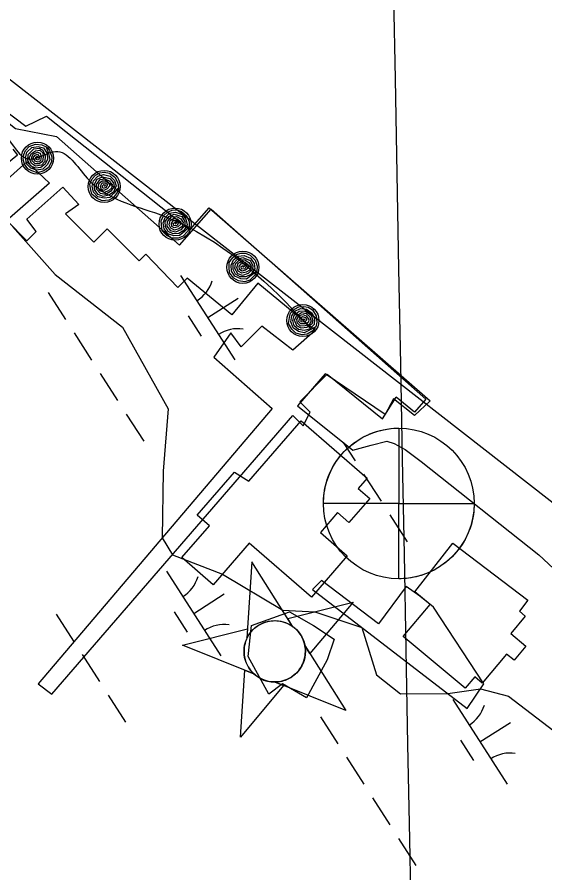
# Model space of a CAD drawing. Extents: x 3962991 to 3983549, y 181631 to 204078.
# Drawn here: x 3973188.9 to 3973451.5, y 193816.6 to 194242.7 of the extents above; entities that cross this region are included whole.
import ezdxf

# ---------------------------------------------------------------- set-up
doc = ezdxf.new("R2010")
doc.units = 0
for name, color, linetype in [('V-BLDG-OTLN', 7, 'Continuous'), ('V-CHAN-DOCK', 7, 'Continuous'), ('V-CHAN-NAID', 7, 'Continuous'), ('V-GRID-MAJR', 7, 'Continuous'), ('V-RIVR-EDGE', 7, 'Continuous'), ('V-RIVR-GAGE', 7, 'Continuous'), ('V-RRAP-FSHR', 7, 'Continuous'), ('V-TOPO-DPTH', 7, 'Continuous'), ('V-WETL-SWMP', 7, 'Continuous')]:
    doc.layers.add(name, color=color, linetype=linetype)

msp = doc.modelspace()

# ---------------------------------------------------------------- linework, layer by layer
at = {"layer": 'V-BLDG-OTLN'}
for points in [[(3973304.1, 194011.63), (3973330.14, 194041.68), (3973363.09, 194013.14), (3973358.55, 194007.89), (3973364.29, 194002.92), (3973354, 193991.04), (3973348.36, 193995.93), (3973339.78, 193986.03), (3973353.14, 193974.45), (3973335.34, 193953.9), (3973304.39, 193980.73), (3973286.46, 193960.03), (3973270.87, 193973.54), (3973284.63, 193989.42), (3973278.48, 193994.75), (3973296.96, 194016.08)], [(3973405.71, 193980.66), (3973442.99, 193952.3), (3973438.82, 193946.81), (3973441.65, 193944.41), (3973434.51, 193935.79), (3973442.02, 193929.53), (3973436.11, 193922.44), (3973432.44, 193925.5), (3973420.34, 193911), (3973416.55, 193914.15), (3973411.86, 193908.53), (3973381, 193934.27), (3973394.35, 193950.27), (3973386.78, 193956.58)], [(3973303.81, 193924.33), (3973305.52, 193939.75), (3973324.37, 193946.61), (3973336.37, 193939.75), (3973346.65, 193932.9), (3973343.22, 193922.62), (3973332.94, 193903.77), (3973320.95, 193910.62), (3973314.09, 193905.48)]]:
    msp.add_lwpolyline(points, close=True, dxfattribs=at)
at = {"layer": 'V-CHAN-DOCK'}
for points in [[(3972408.9, 193888.65), (3972402.7, 193903.7), (3972531.67, 193960.08), (3972747.76, 194051.06), (3972905.95, 194116.77), (3972904.91, 194119.28), (3972921.38, 194126.13), (3972922.4, 194123.67), (3973127.81, 194208.99), (3973141.36, 194214.61), (3973149.87, 194214.71), (3973160.34, 194209.15), (3973188.04, 194187.24), (3973208.43, 194183.22), (3973269.61, 194129.05), (3973285.44, 194146.95), (3973392.26, 194052.43), (3973386.56, 194045.99), (3973377.46, 194053.47)], [(3973186.76, 194176.86), (3973189.07, 194173.89), (3973119.25, 194117.37), (3973124.57, 194110.06), (3973128.56, 194114.05), (3973143.19, 194096.09), (3973148.51, 194100.75), (3973135.21, 194118.04), (3973157.82, 194138.65), (3973193.72, 194170.57), (3973205.03, 194159.93), (3973183.75, 194141.31), (3973193.72, 194131.34), (3973198.38, 194135.99), (3973193.72, 194141.97), (3973211.68, 194157.93), (3973219.66, 194149.29), (3973213.01, 194144.63), (3973226.97, 194130.67), (3973233.62, 194137.32), (3973249.58, 194121.36), (3973252.9, 194124.69), (3973268.86, 194108.06), (3973273.48, 194112.68)], [(3973337.22, 194086.58), (3973308.63, 194110.11), (3973295.69, 194094.39), (3973273.48, 194112.68)], [(3973337.22, 194086.58), (3973326.09, 194076.84), (3973310.67, 194088.83), (3973300.38, 194078.55), (3973295.24, 194085.4), (3973286.68, 194073.41), (3973315.81, 194047.71), (3973199.29, 193910.62), (3973206.14, 193905.48), (3973326.09, 194044.28), (3973331.23, 194039.14), (3973334.65, 194045.99), (3973329.51, 194051.13), (3973343.22, 194064.84), (3973370.64, 194042.56), (3973377.46, 194053.47)]]:
    msp.add_lwpolyline(points, dxfattribs=at)
msp.add_lwpolyline([(3973335.89, 193957.7), (3973412.76, 193898.46), (3973421.08, 193910.7), (3973396.11, 193948.89), (3973389.26, 193954.28), (3973382.4, 193959.17), (3973368.69, 193940.57), (3973340.3, 193962.11)], close=True, dxfattribs=at)
at = {"layer": 'V-CHAN-NAID'}
for points in [[(3973326.13, 193939.16), (3973305.74, 193971.52), (3973303.21, 193933.36), (3973303.72, 193934.34), (3973304.18, 193935.12), (3973304.79, 193936), (3973305.47, 193936.85), (3973305.93, 193937.36), (3973306.51, 193937.95), (3973307.06, 193938.44), (3973307.68, 193938.95), (3973308.38, 193939.46), (3973309.04, 193939.89), (3973309.95, 193940.41), (3973310.68, 193940.77), (3973311.71, 193941.2), (3973312.65, 193941.51), (3973313.61, 193941.77), (3973314.49, 193941.94), (3973315.35, 193942.06), (3973316.22, 193942.14), (3973317.24, 193942.16), (3973318.13, 193942.12), (3973318.94, 193942.04), (3973319.69, 193941.93), (3973320.61, 193941.74), (3973321.3, 193941.55), (3973322.35, 193941.21), (3973323.04, 193940.93), (3973323.95, 193940.51), (3973324.81, 193940.04), (3973325.49, 193939.61)], [(3973326.13, 193939.16), (3973323.57, 193943.22), (3973356, 193951.44), (3973334.59, 193925.73), (3973332.04, 193929.78), (3973331.86, 193930.6), (3973331.55, 193931.65), (3973331.19, 193932.63), (3973330.77, 193933.57), (3973330.51, 193934.1), (3973330.13, 193934.76), (3973329.66, 193935.49), (3973329.26, 193936.05), (3973328.67, 193936.79), (3973328.21, 193937.31), (3973327.56, 193937.96), (3973326.97, 193938.49), (3973326.56, 193938.83)], [(3973306.62, 193915.73), (3973271.1, 193929.93), (3973303.53, 193938.14), (3973303.21, 193933.36), (3973302.98, 193932.83), (3973302.57, 193931.75), (3973302.3, 193930.85), (3973302.06, 193929.83), (3973301.91, 193928.91), (3973301.81, 193927.99), (3973301.78, 193927.13), (3973301.79, 193926.14), (3973301.87, 193925.18), (3973302.01, 193924.2), (3973302.17, 193923.44), (3973302.38, 193922.62), (3973302.75, 193921.53), (3973303.04, 193920.8), (3973303.48, 193919.88), (3973303.85, 193919.21), (3973304.34, 193918.42), (3973304.83, 193917.73), (3973305.36, 193917.05), (3973306.01, 193916.34)], [(3973332.04, 193929.78), (3973352.43, 193897.42), (3973316.91, 193911.62), (3973317.79, 193911.64), (3973318.83, 193911.72), (3973319.69, 193911.85), (3973320.71, 193912.06), (3973321.61, 193912.32), (3973322.41, 193912.59), (3973323.35, 193912.98), (3973324.06, 193913.32), (3973325.02, 193913.87), (3973325.88, 193914.44), (3973326.77, 193915.11), (3973327.44, 193915.7), (3973328.24, 193916.51), (3973328.97, 193917.35), (3973329.61, 193918.2), (3973330.04, 193918.87), (3973330.57, 193919.81), (3973331.01, 193920.72), (3973331.4, 193921.69), (3973331.71, 193922.63), (3973331.94, 193923.54), (3973332.15, 193924.64), (3973332.27, 193925.75), (3973332.32, 193926.78), (3973332.28, 193927.88), (3973332.21, 193928.7)], [(3973316.91, 193911.62), (3973321.36, 193909.84), (3973299.96, 193884.13), (3973302.17, 193917.51), (3973306.62, 193915.73), (3973307.27, 193915.16), (3973307.94, 193914.63), (3973308.9, 193913.97), (3973309.74, 193913.48), (3973310.72, 193912.99), (3973311.69, 193912.59), (3973312.64, 193912.27), (3973313.48, 193912.04), (3973314.45, 193911.84), (3973315.36, 193911.71), (3973316.28, 193911.64)]]:
    msp.add_lwpolyline(points, close=True, dxfattribs=at)
msp.add_circle((3973317.05, 193926.89), 15.27, dxfattribs=at)
at = {"layer": 'V-GRID-MAJR'}
msp.add_spline([(3973536.44, 185784.12), (3973487.19, 188388.71), (3973372.59, 194448.65), (3973258, 200508.57), (3973228.23, 202082.7)], degree=3, dxfattribs=at)
at = {"layer": 'V-RIVR-EDGE'}
msp.add_lwpolyline([(3973186.58, 194138.48), (3973207.88, 194114.45), (3973241.28, 194088.2), (3973263.95, 194047.64), (3973261.56, 194016.62), (3973261.08, 193983.33), (3973266.2, 193974.98), (3973291.03, 193965.31), (3973321, 193947.3), (3973336.93, 193946.6), (3973360.45, 193938.78), (3973367.74, 193915.22), (3973379.67, 193905.67), (3973403.14, 193905.88), (3973419.43, 193908.27), (3973433.35, 193904.48), (3973433.35, 193904.48), (3973461.51, 193883.01)], dxfattribs=at)
at = {"layer": 'V-RIVR-GAGE'}
for points in [[(3973378.79, 194038), (3973378.79, 194000.5), (3973341.29, 194000.5), (3973341.31, 194001.55), (3973341.37, 194002.84), (3973341.49, 194004.33), (3973341.67, 194005.81), (3973341.9, 194007.2), (3973342.2, 194008.69), (3973342.51, 194009.98), (3973342.84, 194011.16), (3973343.22, 194012.37), (3973343.71, 194013.73), (3973344.17, 194014.91), (3973344.68, 194016.06), (3973345.27, 194017.31), (3973345.99, 194018.66), (3973346.66, 194019.83), (3973347.36, 194020.95), (3973348.56, 194022.68), (3973349.41, 194023.79), (3973350.52, 194025.13), (3973351.59, 194026.31), (3973352.51, 194027.24), (3973353.89, 194028.54), (3973355.06, 194029.53), (3973356.29, 194030.5), (3973357.85, 194031.6), (3973359.04, 194032.37), (3973360.33, 194033.14), (3973361.82, 194033.94), (3973363.14, 194034.57), (3973364.43, 194035.14), (3973366.25, 194035.84), (3973367.87, 194036.37), (3973369.45, 194036.82), (3973371.08, 194037.2), (3973372.78, 194037.51), (3973374.81, 194037.79), (3973376.3, 194037.92), (3973377.58, 194037.98)], [(3973378.79, 193963), (3973378.79, 194000.5), (3973416.29, 194000.5), (3973416.27, 193999.17), (3973416.18, 193997.59), (3973416.06, 193996.29), (3973415.89, 193994.99), (3973415.62, 193993.43), (3973415.3, 193991.93), (3973414.87, 193990.27), (3973414.55, 193989.2), (3973414.07, 193987.77), (3973413.51, 193986.31), (3973412.96, 193985.04), (3973412.37, 193983.79), (3973411.73, 193982.57), (3973411.06, 193981.39), (3973410.24, 193980.07), (3973409.49, 193978.96), (3973408.43, 193977.53), (3973407.37, 193976.21), (3973406.05, 193974.75), (3973404.91, 193973.59), (3973403.67, 193972.43), (3973402.58, 193971.5), (3973401.76, 193970.85), (3973400.43, 193969.87), (3973399.48, 193969.22), (3973398.22, 193968.42), (3973396.89, 193967.65), (3973395.53, 193966.94), (3973394.47, 193966.43), (3973393.34, 193965.93), (3973392.03, 193965.41), (3973390.67, 193964.93), (3973389.04, 193964.42), (3973387.46, 193964.01), (3973386.24, 193963.75), (3973384.87, 193963.49), (3973383.67, 193963.32), (3973382.28, 193963.16), (3973381.18, 193963.07), (3973379.9, 193963.01)]]:
    msp.add_lwpolyline(points, close=True, dxfattribs=at)
msp.add_circle((3973378.79, 194000.5), 37.5, dxfattribs=at)
at = {"layer": 'V-RRAP-FSHR'}
for points in [[(3973203.83, 194177.92), (3973205, 194176.2), (3973206.17, 194173.15), (3973205.98, 194170.57), (3973204.43, 194167.76), (3973202.19, 194166.16), (3973199.01, 194165.2), (3973196.25, 194166.13), (3973194.18, 194167.07), (3973192.59, 194169.42), (3973191.94, 194171.86), (3973192.2, 194174.21), (3973193.04, 194176.26), (3973194.83, 194178.16), (3973198.08, 194179.4), (3973201.25, 194179.13), (3973203.39, 194178.03), (3973204.46, 194174.68), (3973205.08, 194171.77), (3973203.96, 194169.22), (3973201.6, 194167.01), (3973198.55, 194166.46), (3973195.71, 194167.48), (3973193.75, 194169.48), (3973192.98, 194172.46), (3973193.77, 194175.33), (3973196.27, 194177.7), (3973199.34, 194178.28), (3973202.04, 194177.6), (3973203.86, 194174.76), (3973203.99, 194172), (3973202.91, 194169.37), (3973200.7, 194167.72), (3973198.06, 194167.5), (3973195.55, 194168.65), (3973194.16, 194171.46), (3973194.43, 194174.3), (3973197.2, 194177.02), (3973200.02, 194177.33), (3973201.73, 194176.48), (3973202.83, 194173.63), (3973202.66, 194170.75), (3973201.02, 194168.94), (3973198.03, 194168.4), (3973196.05, 194169.7), (3973194.93, 194172.58), (3973195.97, 194174.75), (3973197.98, 194176.13), (3973200.12, 194176.36), (3973201.69, 194175.02), (3973201.92, 194173.04), (3973201.55, 194170.77), (3973199.84, 194169.6), (3973197.88, 194169.61), (3973196.29, 194171.11), (3973196.16, 194173.02), (3973197.05, 194174.54), (3973199.1, 194175.4), (3973200.35, 194174.97), (3973200.9, 194173.04), (3973200.5, 194171.16), (3973199.29, 194170.39), (3973197.83, 194170.94), (3973196.93, 194172.59), (3973197.81, 194173.97), (3973199.09, 194174.34), (3973200.04, 194173), (3973199.5, 194171.45), (3973198.35, 194171.71), (3973198.19, 194172.84), (3973198.78, 194173.43), (3973199.04, 194172.43)], [(3973239.44, 194157.27), (3973238.63, 194155.36), (3973236.69, 194152.72), (3973234.43, 194151.48), (3973231.22, 194151.26), (3973228.66, 194152.28), (3973226.13, 194154.43), (3973225.42, 194157.25), (3973225.09, 194159.49), (3973226.2, 194162.11), (3973227.9, 194163.98), (3973230.01, 194165.04), (3973232.19, 194165.44), (3973234.76, 194164.96), (3973237.57, 194162.91), (3973239.06, 194160.1), (3973239.29, 194157.7), (3973237.05, 194154.99), (3973234.95, 194152.89), (3973232.19, 194152.44), (3973229.06, 194153.23), (3973226.94, 194155.49), (3973226.26, 194158.43), (3973226.88, 194161.16), (3973228.96, 194163.43), (3973231.81, 194164.32), (3973235.15, 194163.5), (3973237.31, 194161.24), (3973238.2, 194158.6), (3973236.8, 194155.53), (3973234.55, 194153.93), (3973231.75, 194153.41), (3973229.17, 194154.38), (3973227.55, 194156.47), (3973227.16, 194159.2), (3973228.77, 194161.9), (3973231.3, 194163.2), (3973235.08, 194162.36), (3973236.87, 194160.15), (3973237.09, 194158.26), (3973235.29, 194155.78), (3973232.78, 194154.37), (3973230.37, 194154.77), (3973228.29, 194156.99), (3973228.31, 194159.36), (3973230.12, 194161.86), (3973232.51, 194162.15), (3973234.75, 194161.22), (3973236.12, 194159.55), (3973235.84, 194157.5), (3973234.3, 194156.23), (3973232.19, 194155.31), (3973230.27, 194156.11), (3973229.23, 194157.77), (3973229.62, 194159.92), (3973231.16, 194161.06), (3973232.92, 194161.14), (3973234.75, 194159.89), (3973235.07, 194158.59), (3973233.75, 194157.09), (3973231.95, 194156.4), (3973230.65, 194157.01), (3973230.32, 194158.54), (3973231.22, 194160.18), (3973232.85, 194160.2), (3973233.86, 194159.32), (3973233.24, 194157.79), (3973231.65, 194157.4), (3973231.25, 194158.51), (3973232.1, 194159.26), (3973232.93, 194159.08), (3973232.23, 194158.32)], [(3973274.59, 194137.81), (3973273.6, 194135.98), (3973271.42, 194133.54), (3973269.04, 194132.53), (3973265.83, 194132.62), (3973263.38, 194133.89), (3973261.07, 194136.28), (3973260.64, 194139.15), (3973260.53, 194141.42), (3973261.9, 194143.92), (3973263.77, 194145.61), (3973265.97, 194146.46), (3973268.18, 194146.64), (3973270.69, 194145.92), (3973273.28, 194143.6), (3973274.49, 194140.65), (3973274.49, 194138.25), (3973272, 194135.77), (3973269.7, 194133.88), (3973266.91, 194133.71), (3973263.87, 194134.79), (3973261.99, 194137.26), (3973261.6, 194140.25), (3973262.48, 194142.9), (3973264.77, 194144.96), (3973267.69, 194145.57), (3973270.94, 194144.42), (3973272.86, 194141.97), (3973273.49, 194139.24), (3973271.8, 194136.33), (3973269.4, 194134.96), (3973266.57, 194134.71), (3973264.09, 194135.93), (3973262.69, 194138.17), (3973262.56, 194140.93), (3973264.43, 194143.45), (3973267.07, 194144.51), (3973270.76, 194143.3), (3973272.32, 194140.93), (3973272.35, 194139.02), (3973270.32, 194136.73), (3973267.68, 194135.57), (3973265.32, 194136.2), (3973263.47, 194138.61), (3973263.72, 194140.97), (3973265.77, 194143.28), (3973268.18, 194143.34), (3973270.32, 194142.19), (3973271.51, 194140.39), (3973271.03, 194138.39), (3973269.38, 194137.27), (3973267.19, 194136.56), (3973265.36, 194137.55), (3973264.48, 194139.3), (3973265.09, 194141.4), (3973266.73, 194142.38), (3973268.49, 194142.29), (3973270.19, 194140.86), (3973270.37, 194139.55), (3973268.91, 194138.18), (3973267.06, 194137.68), (3973265.82, 194138.4), (3973265.64, 194139.96), (3973266.7, 194141.5), (3973268.33, 194141.36), (3973269.24, 194140.39), (3973268.48, 194138.93), (3973266.86, 194138.69), (3973266.56, 194139.83), (3973267.49, 194140.5), (3973268.29, 194140.25), (3973267.52, 194139.55)], [(3973308.14, 194115.76), (3973307.01, 194114.01), (3973304.64, 194111.76), (3973302.19, 194110.93), (3973299, 194111.27), (3973296.66, 194112.73), (3973294.54, 194115.29), (3973294.34, 194118.19), (3973294.4, 194120.46), (3973295.96, 194122.84), (3973297.96, 194124.39), (3973300.22, 194125.05), (3973302.44, 194125.07), (3973304.88, 194124.15), (3973307.29, 194121.63), (3973308.26, 194118.6), (3973308.07, 194116.21), (3973305.39, 194113.93), (3973302.95, 194112.23), (3973300.16, 194112.27), (3973297.21, 194113.59), (3973295.53, 194116.2), (3973295.37, 194119.21), (3973296.46, 194121.79), (3973298.91, 194123.66), (3973301.87, 194124.03), (3973305.01, 194122.64), (3973306.74, 194120.04), (3973307.15, 194117.28), (3973305.24, 194114.51), (3973302.74, 194113.32), (3973299.9, 194113.3), (3973297.52, 194114.71), (3973296.3, 194117.05), (3973296.39, 194119.81), (3973298.45, 194122.18), (3973301.16, 194123.02), (3973304.75, 194121.53), (3973306.12, 194119.04), (3973306, 194117.14), (3973303.8, 194115.02), (3973301.08, 194114.07), (3973298.77, 194114.88), (3973297.12, 194117.43), (3973297.55, 194119.76), (3973299.77, 194121.91), (3973302.18, 194121.78), (3973304.22, 194120.46), (3973305.27, 194118.58), (3973304.64, 194116.61), (3973302.9, 194115.63), (3973300.66, 194115.09), (3973298.92, 194116.22), (3973298.17, 194118.03), (3973298.94, 194120.08), (3973300.65, 194120.93), (3973302.41, 194120.71), (3973303.99, 194119.15), (3973304.07, 194117.82), (3973302.51, 194116.58), (3973300.61, 194116.22), (3973299.44, 194117.04), (3973299.38, 194118.6), (3973300.56, 194120.06), (3973302.17, 194119.79), (3973303, 194118.75), (3973302.13, 194117.35), (3973300.5, 194117.24), (3973300.29, 194118.41), (3973301.27, 194119), (3973302.05, 194118.68), (3973301.23, 194118.05)], [(3973337.4, 194087.97), (3973335.95, 194086.48), (3973333.19, 194084.73), (3973330.62, 194084.4), (3973327.56, 194085.36), (3973325.55, 194087.25), (3973323.97, 194090.17), (3973324.34, 194093.05), (3973324.85, 194095.27), (3973326.84, 194097.3), (3973329.1, 194098.42), (3973331.45, 194098.64), (3973333.63, 194098.21), (3973335.85, 194096.83), (3973337.71, 194093.9), (3973338.08, 194090.74), (3973337.42, 194088.42), (3973334.35, 194086.71), (3973331.62, 194085.52), (3973328.9, 194086.11), (3973326.26, 194087.98), (3973325.12, 194090.87), (3973325.56, 194093.85), (3973327.12, 194096.17), (3973329.89, 194097.52), (3973332.87, 194097.31), (3973335.68, 194095.33), (3973336.87, 194092.44), (3973336.73, 194089.65), (3973334.31, 194087.31), (3973331.63, 194086.64), (3973328.84, 194087.17), (3973326.78, 194089.02), (3973326.04, 194091.55), (3973326.67, 194094.24), (3973329.15, 194096.17), (3973331.98, 194096.46), (3973335.2, 194094.3), (3973336.06, 194091.59), (3973335.57, 194089.74), (3973333, 194088.09), (3973330.14, 194087.7), (3973328.04, 194088.94), (3973326.92, 194091.77), (3973327.8, 194093.96), (3973330.4, 194095.64), (3973332.73, 194095.04), (3973334.48, 194093.35), (3973335.14, 194091.3), (3973334.13, 194089.49), (3973332.24, 194088.87), (3973329.94, 194088.78), (3973328.45, 194090.23), (3973328.07, 194092.15), (3973329.23, 194094.01), (3973331.07, 194094.51), (3973332.75, 194093.94), (3973333.99, 194092.11), (3973333.81, 194090.79), (3973332.04, 194089.87), (3973330.11, 194089.89), (3973329.12, 194090.93), (3973329.37, 194092.47), (3973330.81, 194093.67), (3973332.34, 194093.09), (3973332.95, 194091.9), (3973331.82, 194090.71), (3973330.2, 194090.92), (3973330.23, 194092.1), (3973331.3, 194092.49), (3973332, 194092.03), (3973331.07, 194091.57)]]:
    msp.add_lwpolyline(points, dxfattribs=at)
for centre in [(3973199, 194172.42), (3973232.19, 194158.35), (3973267.49, 194139.59), (3973301.2, 194118.09), (3973331.05, 194091.61)]:
    msp.add_circle(centre, 8, dxfattribs=at)
msp.add_spline([(3973098.78, 194216.06), (3973116.85, 194204.96), (3973126.7, 194201.81), (3973182.35, 194184.86), (3973195.49, 194171.93), (3973207.94, 194175.82), (3973223.7, 194162.5), (3973259.56, 194144.48), (3973326.45, 194096.62), (3973334.45, 194087.92)], degree=3, dxfattribs=at)
at = {"layer": 'V-TOPO-DPTH'}
msp.add_lwpolyline([(3970915.42, 195982.24), (3974192.01, 193426.38), (3974197.36, 193423.2), (3974202.67, 193419.94), (3974207.91, 193416.57), (3974213.1, 193413.12), (3974218.23, 193409.59), (3974223.33, 193406.01), (3974228.38, 193402.37), (3974233.41, 193398.68), (3974258.51, 193380.02), (3974261.8, 193377.53), (3974265.08, 193375), (3974268.31, 193372.43), (3974271.51, 193369.82), (3974442.17, 193228.56)], dxfattribs=at)
at = {"layer": 'V-WETL-SWMP'}
for p, q in [((3973270.23, 194114.08), (3973297.22, 194071.99)), ((3973204.35, 194105.61), (3973212.99, 194092.14)), ((3973283.72, 194093.04), (3973298.88, 194102.75)), ((3973273.99, 194093.92), (3973280.47, 194083.82)), ((3973217.3, 194085.4), (3973225.94, 194071.93)), ((3973230.26, 194065.2), (3973238.89, 194051.73)), ((3973243.21, 194044.99), (3973251.85, 194031.52)), ((3973351.13, 194030.9), (3973356.99, 194021.77)), ((3973361.3, 194015.04), (3973369.94, 194001.57)), ((3973374.26, 193994.83), (3973382.89, 193981.36)), ((3973263.22, 193966.77), (3973290.21, 193924.67)), ((3973276.72, 193945.72), (3973291.87, 193955.43)), ((3973208.32, 193945.47), (3973216.95, 193932)), ((3973266.98, 193946.61), (3973273.46, 193936.5)), ((3973221.27, 193925.27), (3973229.91, 193911.8)), ((3973234.22, 193905.06), (3973242.86, 193891.59)), ((3973405.67, 193902.82), (3973432.66, 193860.72)), ((3973339.79, 193894.34), (3973348.43, 193880.87)), ((3973419.17, 193881.77), (3973434.32, 193891.48)), ((3973409.43, 193882.66), (3973415.91, 193872.55)), ((3973352.75, 193874.14), (3973361.38, 193860.67)), ((3973365.7, 193853.93), (3973374.33, 193840.46)), ((3973378.65, 193833.73), (3973387.29, 193820.26))]:
    msp.add_line(p, q, dxfattribs=at)
msp.add_lwpolyline([(3973144.48, 194225.26), (3973193.27, 194188.36), (3973203.48, 194193.31), (3973274.86, 194136.72), (3973284.4, 194147.71), (3973394.31, 194051.68), (3973386.54, 194044.34), (3973376.17, 194052.68), (3973372.03, 194044.78), (3973342.18, 194064.98), (3973328.46, 194049.11), (3973355.92, 194027.06), (3973364.95, 194029.58), (3973372.79, 194031.49), (3973376.43, 194030.32), (3973381.9, 194027.36), (3973389.83, 194021.41), (3973448.39, 193974.95), (3973472.83, 193952.27)], dxfattribs=at)
for centre, start, end in [((3973269.02, 194116.42), 301.8919, 343.4355), ((3973298.83, 194069.91), 81.8919, 123.4355), ((3973262.01, 193969.1), 301.8919, 343.4355), ((3973291.82, 193922.6), 81.8919, 123.4355), ((3973404.46, 193905.15), 301.8919, 343.4355), ((3973434.27, 193858.64), 81.8919, 123.4355)]:
    msp.add_arc(centre, 17.62, start, end, dxfattribs=at)

doc.saveas('drawing.dxf')
